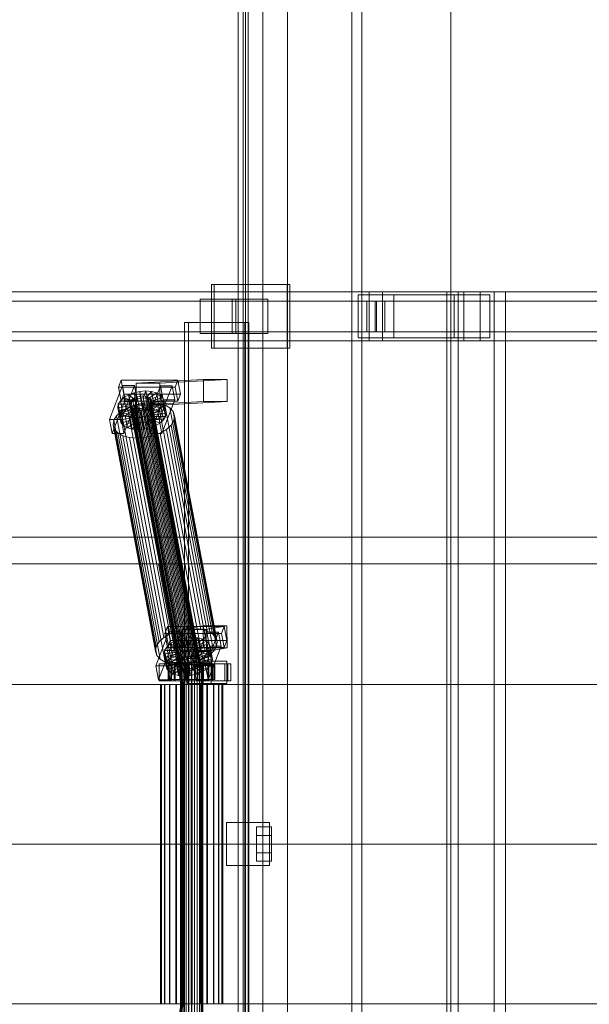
# Model space of a CAD drawing. Header units: millimetres. Extents: x -1970 to 61924, y -58230 to 6847.
# Tile 376 of 656: x 4621 to 5085, y -18130 to -17328. Entities that reach past the tile are written whole.
import ezdxf

# ---------------------------------------------------------------- set-up
doc = ezdxf.new("R2010")
doc.units = ezdxf.units.MM
doc.layers.add('superior_C01', color=7, linetype='Continuous', lineweight=0)
doc.layers.add('superior_tolva', color=7, linetype='Continuous', lineweight=0)

msp = doc.modelspace()

# ---------------------------------------------------------------- linework, layer by layer
at = {"layer": 'superior_C01'}
for p, q in [((4839.086, -17544), (4777.457, -17544)), ((4777.457, -17544), (4777.457, -17596)), ((4779.613, -17544), (4777.457, -17544)), ((4779.613, -17596), (4779.613, -17544)), ((4779.613, -17544), (4841.243, -17544)), ((4839.086, -17596), (4839.086, -17544)), ((4839.086, -17544), (4841.243, -17544)), ((4841.243, -17544), (4841.243, -17596)), ((4905.916, -17550), (3750.355, -17550)), ((3761.139, -17550), (4916.701, -17550)), ((4982.757, -17550), (3827.195, -17550)), ((3840.676, -17550), (4996.238, -17550)), ((4905.916, -17550), (4905.916, -17590)), ((4916.701, -17550), (4905.916, -17550)), ((6061.478, -17550), (4905.916, -17550)), ((4916.701, -17590), (4916.701, -17550)), ((4916.701, -17550), (6072.263, -17550)), ((5007.408, -17550), (4968.89, -17550)), ((4968.89, -17550), (4968.89, -18450)), ((4978.326, -17550), (4968.89, -17550)), ((4978.326, -18450), (4978.326, -17550)), ((4978.326, -17550), (5016.845, -17550)), ((4982.757, -17550), (4982.757, -17590)), ((4996.238, -17550), (4982.757, -17550)), ((6138.318, -17550), (4982.757, -17550)), ((4996.238, -17590), (4996.238, -17550)), ((4996.238, -17550), (6151.799, -17550)), ((5007.408, -18450), (5007.408, -17550)), ((5007.408, -17550), (5016.845, -17550)), ((5016.845, -17550), (5016.845, -18450)), ((4903.985, -17557.5), (3826.611, -17557.5)), ((3841.26, -17557.5), (4918.633, -17557.5)), ((4797.225, -17556), (4768.336, -17556)), ((4768.336, -17556), (4768.336, -17584)), ((4794.366, -17556), (4768.336, -17556)), ((4794.366, -17584), (4794.366, -17556)), ((4794.366, -17556), (4823.255, -17556)), ((4797.225, -17584), (4797.225, -17556)), ((4797.225, -17556), (4823.255, -17556)), ((4823.255, -17556), (4823.255, -17584)), ((4925.753, -17552.5), (4896.864, -17552.5)), ((4896.864, -17552.5), (4896.864, -17587.5)), ((4975.053, -17552.5), (4896.864, -17552.5)), ((4903.985, -17557.5), (4903.985, -17582.5)), ((4918.633, -17557.5), (4903.985, -17557.5)), ((4910.771, -17557.5), (4911.847, -17557.5)), ((4910.771, -17582.5), (4910.771, -17557.5)), ((6144.521, -17557.5), (4910.771, -17557.5)), ((4911.847, -17557.5), (4911.847, -17582.5)), ((4911.847, -17557.5), (6145.597, -17557.5)), ((4918.633, -17582.5), (4918.633, -17557.5)), ((4925.753, -17587.5), (4925.753, -17552.5)), ((4925.753, -17552.5), (5003.942, -17552.5)), ((4975.053, -17587.5), (4975.053, -17552.5)), ((4975.053, -17552.5), (5003.942, -17552.5)), ((5003.942, -17552.5), (5003.942, -17587.5)), ((4804.544, -17575), (4755.625, -17575)), ((4755.625, -17575), (4755.625, -18425)), ((4758.86, -17575), (4755.625, -17575)), ((4758.86, -18425), (4758.86, -17575)), ((4758.86, -17575), (4807.779, -17575)), ((4804.544, -18425), (4804.544, -17575)), ((4804.544, -17575), (4807.779, -17575)), ((4807.779, -17575), (4807.779, -18425)), ((3826.611, -17582.5), (4903.985, -17582.5)), ((3841.26, -17582.5), (4918.633, -17582.5)), ((4768.336, -17584), (4797.225, -17584)), ((4768.336, -17584), (4794.366, -17584)), ((4823.255, -17584), (4794.366, -17584)), ((4823.255, -17584), (4797.225, -17584)), ((4903.985, -17582.5), (4918.633, -17582.5)), ((4911.847, -17582.5), (4910.771, -17582.5)), ((4910.771, -17582.5), (6144.521, -17582.5)), ((4911.847, -17582.5), (6145.597, -17582.5)), ((3750.355, -17590), (4905.916, -17590)), ((3761.139, -17590), (4916.701, -17590)), ((3827.195, -17590), (4982.757, -17590)), ((3840.676, -17590), (4996.238, -17590)), ((4896.864, -17587.5), (4925.753, -17587.5)), ((4975.053, -17587.5), (4896.864, -17587.5)), ((4905.916, -17590), (4916.701, -17590)), ((4905.916, -17590), (6061.478, -17590)), ((4916.701, -17590), (6072.263, -17590)), ((5003.942, -17587.5), (4925.753, -17587.5)), ((5003.942, -17587.5), (4975.053, -17587.5)), ((4982.757, -17590), (4996.238, -17590)), ((4982.757, -17590), (6138.318, -17590)), ((4996.238, -17590), (6151.799, -17590)), ((4777.457, -17596), (4839.086, -17596)), ((4777.457, -17596), (4779.613, -17596)), ((4841.243, -17596), (4779.613, -17596)), ((4841.243, -17596), (4839.086, -17596)), ((4703.975, -17621.857), (4701.76, -17627.592)), ((4706.127, -17633.325), (4703.975, -17621.857)), ((4703.975, -17621.857), (4750.197, -17621.914)), ((4770.914, -17621.488), (4716.283, -17624.356)), ((4735.542, -17624.356), (4716.283, -17624.356)), ((4716.283, -17624.356), (4716.352, -17642.354)), ((4735.542, -17624.356), (4790.174, -17621.488)), ((4735.611, -17642.354), (4735.542, -17624.356)), ((4747.982, -17627.65), (4750.197, -17621.914)), ((4750.197, -17621.914), (4752.349, -17633.382)), ((4770.983, -17639.486), (4770.914, -17621.488)), ((4770.914, -17621.488), (4790.174, -17621.488)), ((4790.174, -17621.488), (4790.242, -17639.486)), ((4705.092, -17626.449), (4694.459, -17653.98)), ((4747.982, -17627.65), (4701.76, -17627.592)), ((4701.76, -17627.592), (4703.912, -17639.061)), ((4704.089, -17653.992), (4714.721, -17626.461)), ((4707.244, -17637.917), (4705.092, -17626.449)), ((4705.092, -17626.449), (4714.721, -17626.461)), ((4709.968, -17633.91), (4714.427, -17632.183)), ((4714.427, -17632.183), (4719.26, -17631.1)), ((4714.427, -17632.183), (4717.323, -17637.157)), ((4716.271, -17642.013), (4714.427, -17632.183)), ((4714.721, -17626.461), (4716.873, -17637.929)), ((4719.26, -17631.1), (4724.139, -17630.735)), ((4719.26, -17631.1), (4719.613, -17636.643)), ((4721.104, -17640.93), (4719.26, -17631.1)), ((4724.139, -17630.735), (4721.924, -17636.47)), ((4728.731, -17631.112), (4724.099, -17636.649)), ((4725.983, -17640.564), (4724.139, -17630.735)), ((4724.139, -17630.735), (4728.731, -17631.112)), ((4735.907, -17626.487), (4725.274, -17654.019)), ((4732.723, -17632.206), (4725.99, -17637.167)), ((4730.575, -17640.942), (4728.731, -17631.112)), ((4728.731, -17631.112), (4732.723, -17632.206)), ((4734.567, -17642.036), (4732.723, -17632.206)), ((4732.723, -17632.206), (4735.843, -17633.943)), ((4734.904, -17654.031), (4745.536, -17626.499)), ((4738.059, -17637.955), (4735.907, -17626.487)), ((4735.907, -17626.487), (4745.536, -17626.499)), ((4745.536, -17626.499), (4747.688, -17637.967)), ((4750.134, -17639.118), (4747.982, -17627.65)), ((4696.611, -17665.449), (4707.244, -17637.917)), ((4701.634, -17641.61), (4703.346, -17638.79)), ((4703.346, -17638.79), (4706.189, -17636.164)), ((4703.346, -17638.79), (4712.074, -17640.286)), ((4705.191, -17648.62), (4703.346, -17638.79)), ((4703.912, -17639.061), (4706.127, -17633.325)), ((4703.912, -17639.061), (4750.134, -17639.118)), ((4752.349, -17633.382), (4706.127, -17633.325)), ((4706.189, -17636.164), (4709.968, -17633.91)), ((4706.189, -17636.164), (4713.421, -17639.042)), ((4708.034, -17645.994), (4706.189, -17636.164)), ((4716.873, -17637.929), (4706.241, -17665.461)), ((4716.873, -17637.929), (4707.244, -17637.917)), ((4709.968, -17633.91), (4715.211, -17637.975)), ((4711.813, -17643.74), (4709.968, -17633.91)), ((4710.735, -17641.32), (4710.956, -17639.983)), ((4710.956, -17639.983), (4711.767, -17638.648)), ((4751.072, -17853.782), (4710.956, -17639.983)), ((4712.074, -17640.286), (4711.263, -17641.622)), ((4711.767, -17638.648), (4713.114, -17637.404)), ((4751.883, -17852.446), (4711.767, -17638.648)), ((4713.421, -17639.042), (4712.074, -17640.286)), ((4712.074, -17640.286), (4713.919, -17650.116)), ((4713.114, -17637.404), (4714.904, -17636.336)), ((4753.23, -17851.202), (4713.114, -17637.404)), ((4715.211, -17637.975), (4713.421, -17639.042)), ((4713.421, -17639.042), (4715.266, -17648.872)), ((4714.904, -17636.336), (4717.016, -17635.518)), ((4755.02, -17850.135), (4714.904, -17636.336)), ((4717.323, -17637.157), (4715.211, -17637.975)), ((4715.211, -17637.975), (4717.056, -17647.804)), ((4770.983, -17639.486), (4716.352, -17642.354)), ((4717.016, -17635.518), (4719.305, -17635.005)), ((4757.132, -17849.317), (4717.016, -17635.518)), ((4719.613, -17636.643), (4717.323, -17637.157)), ((4717.323, -17637.157), (4719.168, -17646.986)), ((4719.305, -17635.005), (4721.616, -17634.832)), ((4759.421, -17848.804), (4719.305, -17635.005)), ((4721.924, -17636.47), (4719.613, -17636.643)), ((4719.613, -17636.643), (4721.457, -17646.473)), ((4721.493, -17640.659), (4728.016, -17640.17)), ((4721.616, -17634.832), (4723.791, -17635.011)), ((4761.733, -17848.631), (4721.616, -17634.832)), ((4721.924, -17636.47), (4723.768, -17646.3)), ((4724.099, -17636.649), (4721.924, -17636.47)), ((4723.791, -17635.011), (4725.682, -17635.529)), ((4763.908, -17848.809), (4723.791, -17635.011)), ((4724.099, -17636.649), (4725.943, -17646.479)), ((4725.99, -17637.167), (4724.099, -17636.649)), ((4725.682, -17635.529), (4727.161, -17636.352)), ((4765.799, -17849.328), (4725.682, -17635.529)), ((4725.99, -17637.167), (4727.834, -17646.997)), ((4727.468, -17637.99), (4725.99, -17637.167)), ((4727.161, -17636.352), (4728.125, -17637.422)), ((4767.277, -17850.15), (4727.161, -17636.352)), ((4727.426, -17665.487), (4738.059, -17637.955)), ((4735.843, -17633.943), (4727.468, -17637.99)), ((4727.468, -17637.99), (4729.312, -17647.82)), ((4728.432, -17639.061), (4727.468, -17637.99)), ((4728.289, -17640.005), (4727.478, -17641.341)), ((4728.016, -17640.17), (4734.154, -17640.674)), ((4762.599, -17824.479), (4728.016, -17640.17)), ((4728.125, -17637.422), (4728.51, -17638.668)), ((4768.241, -17851.221), (4728.125, -17637.422)), ((4728.51, -17638.668), (4728.289, -17640.005)), ((4728.289, -17640.005), (4768.406, -17853.804)), ((4737.879, -17636.203), (4728.432, -17639.061)), ((4728.432, -17639.061), (4730.277, -17648.891)), ((4728.817, -17640.307), (4728.432, -17639.061)), ((4768.626, -17852.467), (4728.51, -17638.668)), ((4728.597, -17641.643), (4728.817, -17640.307)), ((4738.692, -17638.834), (4728.817, -17640.307)), ((4728.817, -17640.307), (4730.662, -17650.137)), ((4790.242, -17639.486), (4735.611, -17642.354)), ((4737.688, -17643.772), (4735.843, -17633.943)), ((4735.843, -17633.943), (4737.879, -17636.203)), ((4747.688, -17637.967), (4737.055, -17665.499)), ((4739.724, -17646.033), (4737.879, -17636.203)), ((4737.879, -17636.203), (4738.692, -17638.834)), ((4747.688, -17637.967), (4738.059, -17637.955)), ((4738.692, -17638.834), (4738.226, -17641.655)), ((4740.537, -17648.664), (4738.692, -17638.834)), ((4752.349, -17633.382), (4750.134, -17639.118)), ((4790.242, -17639.486), (4770.983, -17639.486)), ((4700.219, -17650.939), (4704.02, -17647.428)), ((4701.168, -17644.431), (4701.634, -17641.61)), ((4701.168, -17644.431), (4711.043, -17642.958)), ((4701.98, -17647.062), (4701.168, -17644.431)), ((4703.012, -17654.261), (4701.168, -17644.431)), ((4701.634, -17641.61), (4711.263, -17641.622)), ((4703.478, -17651.44), (4701.634, -17641.61)), ((4701.98, -17647.062), (4711.427, -17644.204)), ((4704.016, -17649.322), (4701.98, -17647.062)), ((4703.825, -17656.892), (4701.98, -17647.062)), ((4704.016, -17649.322), (4712.392, -17645.275)), ((4704.02, -17647.428), (4709.072, -17644.416)), ((4738.603, -17831.737), (4704.02, -17647.428)), ((4708.034, -17645.994), (4705.191, -17648.62)), ((4707.137, -17651.059), (4713.87, -17646.098)), ((4711.813, -17643.74), (4708.034, -17645.994)), ((4715.266, -17648.872), (4708.034, -17645.994)), ((4709.072, -17644.416), (4715.032, -17642.107)), ((4743.655, -17828.725), (4709.072, -17644.416)), ((4711.12, -17642.566), (4710.735, -17641.32)), ((4750.851, -17855.119), (4710.735, -17641.32)), ((4711.263, -17641.622), (4711.043, -17642.958)), ((4711.043, -17642.958), (4711.427, -17644.204)), ((4711.043, -17642.958), (4712.887, -17652.788)), ((4712.084, -17643.637), (4711.12, -17642.566)), ((4751.236, -17856.365), (4711.12, -17642.566)), ((4711.129, -17652.153), (4715.761, -17646.616)), ((4711.263, -17641.622), (4713.108, -17651.452)), ((4711.427, -17644.204), (4712.392, -17645.275)), ((4711.427, -17644.204), (4713.272, -17654.034)), ((4716.271, -17642.013), (4711.813, -17643.74)), ((4717.056, -17647.804), (4711.813, -17643.74)), ((4713.563, -17644.459), (4712.084, -17643.637)), ((4752.201, -17857.435), (4712.084, -17643.637)), ((4712.392, -17645.275), (4713.87, -17646.098)), ((4712.392, -17645.275), (4714.236, -17655.105)), ((4715.454, -17644.978), (4713.563, -17644.459)), ((4753.679, -17858.258), (4713.563, -17644.459)), ((4713.87, -17646.098), (4715.761, -17646.616)), ((4713.87, -17646.098), (4715.714, -17655.927)), ((4715.032, -17642.107), (4721.493, -17640.659)), ((4749.615, -17826.416), (4715.032, -17642.107)), ((4715.266, -17648.872), (4717.056, -17647.804)), ((4717.629, -17645.156), (4715.454, -17644.978)), ((4755.57, -17858.776), (4715.454, -17644.978)), ((4715.721, -17652.53), (4717.936, -17646.795)), ((4715.761, -17646.616), (4717.936, -17646.795)), ((4715.761, -17646.616), (4717.606, -17656.446)), ((4721.104, -17640.93), (4716.271, -17642.013)), ((4719.168, -17646.986), (4716.271, -17642.013)), ((4716.352, -17642.354), (4735.611, -17642.354)), ((4717.056, -17647.804), (4719.168, -17646.986)), ((4719.94, -17644.983), (4717.629, -17645.156)), ((4757.745, -17858.955), (4717.629, -17645.156)), ((4717.936, -17646.795), (4720.247, -17646.622)), ((4717.936, -17646.795), (4719.781, -17656.624)), ((4719.168, -17646.986), (4721.457, -17646.473)), ((4722.229, -17644.47), (4719.94, -17644.983)), ((4760.056, -17858.782), (4719.94, -17644.983)), ((4720.247, -17646.622), (4722.537, -17646.108)), ((4720.6, -17652.165), (4720.247, -17646.622)), ((4720.247, -17646.622), (4722.092, -17656.451)), ((4725.983, -17640.564), (4721.104, -17640.93)), ((4721.457, -17646.473), (4721.104, -17640.93)), ((4721.457, -17646.473), (4723.768, -17646.3)), ((4756.076, -17824.968), (4721.493, -17640.659)), ((4724.341, -17643.652), (4722.229, -17644.47)), ((4762.346, -17858.269), (4722.229, -17644.47)), ((4722.537, -17646.108), (4724.648, -17645.29)), ((4725.433, -17651.082), (4722.537, -17646.108)), ((4722.537, -17646.108), (4724.381, -17655.938)), ((4723.768, -17646.3), (4725.983, -17640.564)), ((4723.768, -17646.3), (4725.943, -17646.479)), ((4726.131, -17642.585), (4724.341, -17643.652)), ((4764.457, -17857.451), (4724.341, -17643.652)), ((4724.648, -17645.29), (4726.439, -17644.223)), ((4729.891, -17649.355), (4724.648, -17645.29)), ((4724.648, -17645.29), (4726.493, -17655.12)), ((4725.943, -17646.479), (4730.575, -17640.942)), ((4725.943, -17646.479), (4727.834, -17646.997)), ((4730.575, -17640.942), (4725.983, -17640.564)), ((4727.478, -17641.341), (4726.131, -17642.585)), ((4766.248, -17856.383), (4726.131, -17642.585)), ((4726.439, -17644.223), (4727.785, -17642.979)), ((4733.671, -17647.101), (4726.439, -17644.223)), ((4726.439, -17644.223), (4728.283, -17654.053)), ((4767.594, -17855.139), (4727.478, -17641.341)), ((4727.785, -17642.979), (4728.597, -17641.643)), ((4736.514, -17644.475), (4727.785, -17642.979)), ((4727.785, -17642.979), (4729.63, -17652.809)), ((4727.834, -17646.997), (4734.567, -17642.036)), ((4727.834, -17646.997), (4729.312, -17647.82)), ((4728.597, -17641.643), (4738.226, -17641.655)), ((4730.441, -17651.473), (4728.597, -17641.643)), ((4729.312, -17647.82), (4737.688, -17643.772)), ((4729.312, -17647.82), (4730.277, -17648.891)), ((4733.671, -17647.101), (4729.891, -17649.355)), ((4730.277, -17648.891), (4739.724, -17646.033)), ((4734.567, -17642.036), (4730.575, -17640.942)), ((4736.514, -17644.475), (4733.671, -17647.101)), ((4735.515, -17656.931), (4733.671, -17647.101)), ((4734.154, -17640.674), (4739.492, -17642.137)), ((4768.738, -17824.984), (4734.154, -17640.674)), ((4737.688, -17643.772), (4734.567, -17642.036)), ((4738.226, -17641.655), (4736.514, -17644.475)), ((4738.358, -17654.305), (4736.514, -17644.475)), ((4739.724, -17646.033), (4737.688, -17643.772)), ((4738.226, -17641.655), (4740.071, -17651.485)), ((4739.492, -17642.137), (4743.663, -17644.459)), ((4774.075, -17826.446), (4739.492, -17642.137)), ((4740.537, -17648.664), (4739.724, -17646.033)), ((4743.663, -17644.459), (4746.385, -17647.481)), ((4778.246, -17828.768), (4743.663, -17644.459)), ((4746.385, -17647.481), (4747.471, -17650.998)), ((4780.968, -17831.79), (4746.385, -17647.481)), ((4704.089, -17653.992), (4694.459, -17653.98)), ((4694.459, -17653.98), (4696.611, -17665.449)), ((4697.307, -17658.48), (4697.93, -17654.709)), ((4697.93, -17654.709), (4700.219, -17650.939)), ((4732.513, -17839.018), (4697.93, -17654.709)), ((4734.803, -17835.248), (4700.219, -17650.939)), ((4703.478, -17651.44), (4703.012, -17654.261)), ((4712.887, -17652.788), (4703.012, -17654.261)), ((4703.012, -17654.261), (4703.825, -17656.892)), ((4705.191, -17648.62), (4703.478, -17651.44)), ((4713.108, -17651.452), (4703.478, -17651.44)), ((4713.272, -17654.034), (4703.825, -17656.892)), ((4707.137, -17651.059), (4704.016, -17649.322)), ((4705.861, -17659.152), (4704.016, -17649.322)), ((4706.241, -17665.461), (4704.089, -17653.992)), ((4713.919, -17650.116), (4705.191, -17648.62)), ((4714.236, -17655.105), (4705.861, -17659.152)), ((4711.129, -17652.153), (4707.137, -17651.059)), ((4708.981, -17660.889), (4707.137, -17651.059)), ((4715.714, -17655.927), (4708.981, -17660.889)), ((4715.721, -17652.53), (4711.129, -17652.153)), ((4712.973, -17661.983), (4711.129, -17652.153)), ((4712.887, -17652.788), (4713.108, -17651.452)), ((4713.272, -17654.034), (4712.887, -17652.788)), ((4717.606, -17656.446), (4712.973, -17661.983)), ((4713.108, -17651.452), (4713.919, -17650.116)), ((4714.236, -17655.105), (4713.272, -17654.034)), ((4713.919, -17650.116), (4715.266, -17648.872)), ((4715.714, -17655.927), (4714.236, -17655.105)), ((4717.606, -17656.446), (4715.714, -17655.927)), ((4720.6, -17652.165), (4715.721, -17652.53)), ((4717.566, -17662.36), (4715.721, -17652.53)), ((4719.781, -17656.624), (4717.606, -17656.446)), ((4722.092, -17656.451), (4719.781, -17656.624)), ((4725.433, -17651.082), (4720.6, -17652.165)), ((4722.444, -17661.995), (4720.6, -17652.165)), ((4724.381, -17655.938), (4722.092, -17656.451)), ((4722.092, -17656.451), (4722.444, -17661.995)), ((4726.493, -17655.12), (4724.381, -17655.938)), ((4724.381, -17655.938), (4727.278, -17660.912)), ((4734.904, -17654.031), (4725.274, -17654.019)), ((4725.274, -17654.019), (4727.426, -17665.487)), ((4729.891, -17649.355), (4725.433, -17651.082)), ((4727.278, -17660.912), (4725.433, -17651.082)), ((4728.283, -17654.053), (4726.493, -17655.12)), ((4726.493, -17655.12), (4731.736, -17659.184)), ((4729.63, -17652.809), (4728.283, -17654.053)), ((4728.283, -17654.053), (4735.515, -17656.931)), ((4730.441, -17651.473), (4729.63, -17652.809)), ((4729.63, -17652.809), (4738.358, -17654.305)), ((4731.736, -17659.184), (4729.891, -17649.355)), ((4730.277, -17648.891), (4730.662, -17650.137)), ((4730.662, -17650.137), (4730.441, -17651.473)), ((4740.071, -17651.485), (4730.441, -17651.473)), ((4730.662, -17650.137), (4740.537, -17648.664)), ((4737.055, -17665.499), (4734.904, -17654.031)), ((4735.515, -17656.931), (4738.358, -17654.305)), ((4738.358, -17654.305), (4740.071, -17651.485)), ((4740.071, -17651.485), (4740.537, -17648.664)), ((4746.849, -17654.769), (4744.559, -17658.539)), ((4747.471, -17650.998), (4746.849, -17654.769)), ((4746.849, -17654.769), (4781.432, -17839.078)), ((4782.054, -17835.307), (4747.471, -17650.998)), ((4698.393, -17661.997), (4697.307, -17658.48)), ((4731.89, -17842.789), (4697.307, -17658.48)), ((4701.115, -17665.019), (4698.393, -17661.997)), ((4732.977, -17846.306), (4698.393, -17661.997)), ((4703.825, -17656.892), (4705.861, -17659.152)), ((4705.861, -17659.152), (4708.981, -17660.889)), ((4708.981, -17660.889), (4712.973, -17661.983)), ((4712.973, -17661.983), (4717.566, -17662.36)), ((4719.781, -17656.624), (4717.566, -17662.36)), ((4717.566, -17662.36), (4722.444, -17661.995)), ((4722.444, -17661.995), (4727.278, -17660.912)), ((4727.278, -17660.912), (4731.736, -17659.184)), ((4731.736, -17659.184), (4735.515, -17656.931)), ((4740.758, -17662.05), (4735.706, -17665.062)), ((4744.559, -17658.539), (4740.758, -17662.05)), ((4775.341, -17846.359), (4740.758, -17662.05)), ((4779.142, -17842.848), (4744.559, -17658.539)), ((4696.611, -17665.449), (4706.241, -17665.461)), ((4705.287, -17667.341), (4701.115, -17665.019)), ((4735.698, -17849.328), (4701.115, -17665.019)), ((4710.624, -17668.803), (4705.287, -17667.341)), ((4739.87, -17851.65), (4705.287, -17667.341)), ((4716.763, -17669.308), (4710.624, -17668.803)), ((4745.207, -17853.113), (4710.624, -17668.803)), ((4723.285, -17668.819), (4716.763, -17669.308)), ((4751.346, -17853.617), (4716.763, -17669.308)), ((4729.746, -17667.371), (4723.285, -17668.819)), ((4757.868, -17853.128), (4723.285, -17668.819)), ((4727.426, -17665.487), (4737.055, -17665.499)), ((4735.706, -17665.062), (4729.746, -17667.371)), ((4764.329, -17851.68), (4729.746, -17667.371)), ((4770.289, -17849.371), (4735.706, -17665.062)), ((1103.221, -17750), (10242.208, -17750)), ((10243.564, -17750), (1104.577, -17750)), ((3790.259, -17771.702), (4734.419, -17771.702)), ((4736.026, -17771.702), (3791.867, -17771.702)), ((4734.419, -17771.702), (4752.863, -17870)), ((4734.419, -17771.702), (4736.026, -17771.702)), ((4734.419, -17771.702), (5678.578, -17771.702)), ((4754.471, -17870), (4736.026, -17771.702)), ((5680.186, -17771.702), (4736.026, -17771.702)), ((4741.632, -17822.549), (4739.417, -17828.285)), ((4743.784, -17834.017), (4741.632, -17822.549)), ((4741.632, -17822.549), (4787.855, -17822.606)), ((4756.076, -17824.968), (4749.615, -17826.416)), ((4770.606, -17822.189), (4753.863, -17825.057)), ((4773.122, -17825.057), (4753.863, -17825.057)), ((4753.863, -17825.057), (4754.087, -17843.038)), ((4762.599, -17824.479), (4756.076, -17824.968)), ((4768.738, -17824.984), (4762.599, -17824.479)), ((4774.075, -17826.446), (4768.738, -17824.984)), ((4770.83, -17840.17), (4770.606, -17822.189)), ((4770.606, -17822.189), (4789.865, -17822.189)), ((4773.122, -17825.057), (4789.865, -17822.189)), ((4773.346, -17843.038), (4773.122, -17825.057)), ((4785.639, -17828.342), (4787.855, -17822.606)), ((4787.855, -17822.606), (4790.006, -17834.074)), ((4789.865, -17822.189), (4790.089, -17840.17)), ((4742.749, -17827.141), (4732.116, -17854.673)), ((4738.603, -17831.737), (4734.803, -17835.248)), ((4743.655, -17828.725), (4738.603, -17831.737)), ((4785.639, -17828.342), (4739.417, -17828.285)), ((4739.417, -17828.285), (4741.569, -17839.753)), ((4741.746, -17854.685), (4752.379, -17827.153)), ((4744.901, -17838.609), (4742.749, -17827.141)), ((4742.749, -17827.141), (4752.379, -17827.153)), ((4749.615, -17826.416), (4743.655, -17828.725)), ((4747.626, -17834.603), (4752.084, -17832.875)), ((4752.084, -17832.875), (4756.917, -17831.792)), ((4752.084, -17832.875), (4754.98, -17837.849)), ((4753.928, -17842.705), (4752.084, -17832.875)), ((4752.379, -17827.153), (4754.53, -17838.621)), ((4756.917, -17831.792), (4761.796, -17831.427)), ((4756.917, -17831.792), (4757.27, -17837.336)), ((4758.761, -17841.622), (4756.917, -17831.792)), ((4761.796, -17831.427), (4759.581, -17837.163)), ((4766.388, -17831.804), (4761.756, -17837.341)), ((4763.64, -17841.257), (4761.796, -17831.427)), ((4761.796, -17831.427), (4766.388, -17831.804)), ((4773.564, -17827.179), (4762.931, -17854.711)), ((4770.38, -17832.898), (4763.647, -17837.86)), ((4768.232, -17841.634), (4766.388, -17831.804)), ((4766.388, -17831.804), (4770.38, -17832.898)), ((4772.225, -17842.728), (4770.38, -17832.898)), ((4770.38, -17832.898), (4773.501, -17834.635)), ((4772.561, -17854.723), (4783.194, -17827.191)), ((4775.716, -17838.647), (4773.564, -17827.179)), ((4773.564, -17827.179), (4783.194, -17827.191)), ((4778.246, -17828.768), (4774.075, -17826.446)), ((4780.968, -17831.79), (4778.246, -17828.768)), ((4782.054, -17835.307), (4780.968, -17831.79)), ((4783.194, -17827.191), (4785.345, -17838.659)), ((4787.791, -17839.81), (4785.639, -17828.342)), ((4732.513, -17839.018), (4731.89, -17842.789)), ((4734.803, -17835.248), (4732.513, -17839.018)), ((4734.268, -17866.141), (4744.901, -17838.609)), ((4739.291, -17842.302), (4741.003, -17839.482)), ((4741.003, -17839.482), (4743.846, -17836.856)), ((4741.003, -17839.482), (4749.732, -17840.978)), ((4742.848, -17849.312), (4741.003, -17839.482)), ((4741.569, -17839.753), (4743.784, -17834.017)), ((4741.569, -17839.753), (4787.791, -17839.81)), ((4790.006, -17834.074), (4743.784, -17834.017)), ((4743.846, -17836.856), (4747.626, -17834.603)), ((4743.846, -17836.856), (4751.078, -17839.734)), ((4745.691, -17846.686), (4743.846, -17836.856)), ((4754.53, -17838.621), (4743.898, -17866.153)), ((4754.53, -17838.621), (4744.901, -17838.609)), ((4747.626, -17834.603), (4752.868, -17838.667)), ((4749.47, -17844.433), (4747.626, -17834.603)), ((4749.732, -17840.978), (4748.92, -17842.314)), ((4751.078, -17839.734), (4749.732, -17840.978)), ((4749.732, -17840.978), (4751.576, -17850.808)), ((4752.868, -17838.667), (4751.078, -17839.734)), ((4751.078, -17839.734), (4752.923, -17849.564)), ((4754.98, -17837.849), (4752.868, -17838.667)), ((4752.868, -17838.667), (4754.713, -17848.497)), ((4770.83, -17840.17), (4754.087, -17843.038)), ((4757.27, -17837.336), (4754.98, -17837.849)), ((4754.98, -17837.849), (4756.825, -17847.679)), ((4759.581, -17837.163), (4757.27, -17837.336)), ((4757.27, -17837.336), (4759.114, -17847.165)), ((4759.581, -17837.163), (4761.425, -17846.992)), ((4761.756, -17837.341), (4759.581, -17837.163)), ((4761.756, -17837.341), (4763.6, -17847.171)), ((4763.647, -17837.86), (4761.756, -17837.341)), ((4763.647, -17837.86), (4765.491, -17847.689)), ((4765.125, -17838.682), (4763.647, -17837.86)), ((4765.083, -17866.179), (4775.716, -17838.647)), ((4773.501, -17834.635), (4765.125, -17838.682)), ((4765.125, -17838.682), (4766.969, -17848.512)), ((4766.089, -17839.753), (4765.125, -17838.682)), ((4775.537, -17836.895), (4766.089, -17839.753)), ((4766.089, -17839.753), (4767.934, -17849.583)), ((4766.474, -17840.999), (4766.089, -17839.753)), ((4766.254, -17842.335), (4766.474, -17840.999)), ((4776.349, -17839.526), (4766.474, -17840.999)), ((4766.474, -17840.999), (4768.319, -17850.829)), ((4790.089, -17840.17), (4770.83, -17840.17)), ((4790.089, -17840.17), (4773.346, -17843.038)), ((4775.345, -17844.465), (4773.501, -17834.635)), ((4773.501, -17834.635), (4775.537, -17836.895)), ((4785.345, -17838.659), (4774.713, -17866.191)), ((4777.381, -17846.725), (4775.537, -17836.895)), ((4775.537, -17836.895), (4776.349, -17839.526)), ((4785.345, -17838.659), (4775.716, -17838.647)), ((4776.349, -17839.526), (4775.883, -17842.347)), ((4778.194, -17849.356), (4776.349, -17839.526)), ((4779.142, -17842.848), (4781.432, -17839.078)), ((4781.432, -17839.078), (4782.054, -17835.307)), ((4790.006, -17834.074), (4787.791, -17839.81)), ((4731.89, -17842.789), (4732.977, -17846.306)), ((4732.977, -17846.306), (4735.698, -17849.328)), ((4738.825, -17845.123), (4739.291, -17842.302)), ((4738.825, -17845.123), (4748.7, -17843.65)), ((4739.637, -17847.754), (4738.825, -17845.123)), ((4740.669, -17854.953), (4738.825, -17845.123)), ((4739.291, -17842.302), (4748.92, -17842.314)), ((4741.135, -17852.132), (4739.291, -17842.302)), ((4739.637, -17847.754), (4749.085, -17844.897)), ((4741.673, -17850.015), (4739.637, -17847.754)), ((4741.482, -17857.584), (4739.637, -17847.754)), ((4741.673, -17850.015), (4750.049, -17845.967)), ((4745.691, -17846.686), (4742.848, -17849.312)), ((4744.794, -17851.751), (4751.527, -17846.79)), ((4749.47, -17844.433), (4745.691, -17846.686)), ((4752.923, -17849.564), (4745.691, -17846.686)), ((4748.92, -17842.314), (4748.7, -17843.65)), ((4748.7, -17843.65), (4749.085, -17844.897)), ((4748.7, -17843.65), (4750.544, -17853.48)), ((4748.786, -17852.845), (4753.418, -17847.308)), ((4748.92, -17842.314), (4750.765, -17852.144)), ((4749.085, -17844.897), (4750.049, -17845.967)), ((4749.085, -17844.897), (4750.929, -17854.726)), ((4753.928, -17842.705), (4749.47, -17844.433)), ((4754.713, -17848.497), (4749.47, -17844.433)), ((4750.049, -17845.967), (4751.527, -17846.79)), ((4750.049, -17845.967), (4751.893, -17855.797)), ((4751.527, -17846.79), (4753.418, -17847.308)), ((4751.527, -17846.79), (4753.372, -17856.62)), ((4752.923, -17849.564), (4754.713, -17848.497)), ((4753.378, -17853.223), (4755.593, -17847.487)), ((4753.418, -17847.308), (4755.593, -17847.487)), ((4753.418, -17847.308), (4755.263, -17857.138)), ((4758.761, -17841.622), (4753.928, -17842.705)), ((4756.825, -17847.679), (4753.928, -17842.705)), ((4754.087, -17843.038), (4773.346, -17843.038)), ((4754.713, -17848.497), (4756.825, -17847.679)), ((4755.593, -17847.487), (4757.904, -17847.314)), ((4755.593, -17847.487), (4757.438, -17857.317)), ((4756.825, -17847.679), (4759.114, -17847.165)), ((4759.421, -17848.804), (4757.132, -17849.317)), ((4757.904, -17847.314), (4760.194, -17846.801)), ((4758.257, -17852.857), (4757.904, -17847.314)), ((4757.904, -17847.314), (4759.749, -17857.144)), ((4763.64, -17841.257), (4758.761, -17841.622)), ((4759.114, -17847.165), (4758.761, -17841.622)), ((4759.114, -17847.165), (4761.425, -17846.992)), ((4761.733, -17848.631), (4759.421, -17848.804)), ((4760.194, -17846.801), (4762.306, -17845.983)), ((4763.09, -17851.774), (4760.194, -17846.801)), ((4760.194, -17846.801), (4762.038, -17856.631)), ((4761.425, -17846.992), (4763.64, -17841.257)), ((4761.425, -17846.992), (4763.6, -17847.171)), ((4763.908, -17848.809), (4761.733, -17848.631)), ((4762.306, -17845.983), (4764.096, -17844.915)), ((4767.548, -17850.047), (4762.306, -17845.983)), ((4762.306, -17845.983), (4764.15, -17855.812)), ((4763.6, -17847.171), (4768.232, -17841.634)), ((4763.6, -17847.171), (4765.491, -17847.689)), ((4768.232, -17841.634), (4763.64, -17841.257)), ((4765.799, -17849.328), (4763.908, -17848.809)), ((4764.096, -17844.915), (4765.442, -17843.671)), ((4771.328, -17847.793), (4764.096, -17844.915)), ((4764.096, -17844.915), (4765.94, -17854.745)), ((4765.442, -17843.671), (4766.254, -17842.335)), ((4774.171, -17845.167), (4765.442, -17843.671)), ((4765.442, -17843.671), (4767.287, -17853.501)), ((4765.491, -17847.689), (4772.225, -17842.728)), ((4765.491, -17847.689), (4766.969, -17848.512)), ((4766.254, -17842.335), (4775.883, -17842.347)), ((4768.098, -17852.165), (4766.254, -17842.335)), ((4766.969, -17848.512), (4775.345, -17844.465)), ((4766.969, -17848.512), (4767.934, -17849.583)), ((4771.328, -17847.793), (4767.548, -17850.047)), ((4767.934, -17849.583), (4777.381, -17846.725)), ((4772.225, -17842.728), (4768.232, -17841.634)), ((4770.289, -17849.371), (4775.341, -17846.359)), ((4774.171, -17845.167), (4771.328, -17847.793)), ((4773.172, -17857.623), (4771.328, -17847.793)), ((4775.345, -17844.465), (4772.225, -17842.728)), ((4775.883, -17842.347), (4774.171, -17845.167)), ((4776.015, -17854.997), (4774.171, -17845.167)), ((4775.341, -17846.359), (4779.142, -17842.848)), ((4777.381, -17846.725), (4775.345, -17844.465)), ((4775.883, -17842.347), (4777.728, -17852.177)), ((4778.194, -17849.356), (4777.381, -17846.725)), ((4741.746, -17854.685), (4732.116, -17854.673)), ((4732.116, -17854.673), (4734.268, -17866.141)), ((4744.525, -17853), (4734.895, -17853)), ((4734.895, -17853), (4734.895, -17867)), ((4747.837, -17853), (4734.895, -17853)), ((4735.698, -17849.328), (4739.87, -17851.65)), ((4739.87, -17851.65), (4745.207, -17853.113)), ((4741.135, -17852.132), (4740.669, -17854.953)), ((4750.544, -17853.48), (4740.669, -17854.953)), ((4740.669, -17854.953), (4741.482, -17857.584)), ((4742.848, -17849.312), (4741.135, -17852.132)), ((4750.765, -17852.144), (4741.135, -17852.132)), ((4750.929, -17854.726), (4741.482, -17857.584)), ((4744.794, -17851.751), (4741.673, -17850.015)), ((4743.518, -17859.844), (4741.673, -17850.015)), ((4743.898, -17866.153), (4741.746, -17854.685)), ((4742.912, -17854), (4742.32, -17854)), ((4742.32, -17854), (4752.32, -17854)), ((4742.32, -17866), (4742.32, -17854)), ((4742.32, -17854), (4743.023, -17854)), ((4751.576, -17850.808), (4742.848, -17849.312)), ((4744.759, -17854), (4742.912, -17854)), ((4742.912, -17854), (4752.6, -17854)), ((4742.912, -17866), (4742.912, -17854)), ((4743.023, -17854), (4752.652, -17854)), ((4743.023, -17866), (4743.023, -17854)), ((4743.023, -17854), (4744.972, -17854)), ((4751.893, -17855.797), (4743.518, -17859.844)), ((4790.631, -17853), (4744.409, -17853)), ((4744.409, -17853), (4744.409, -17867)), ((4747.105, -17853), (4744.409, -17853)), ((4744.525, -17867), (4744.525, -17853)), ((4744.525, -17853), (4757.467, -17853)), ((4747.734, -17854), (4744.759, -17854)), ((4744.759, -17854), (4753.475, -17854)), ((4744.759, -17866), (4744.759, -17854)), ((4748.786, -17852.845), (4744.794, -17851.751)), ((4746.638, -17861.581), (4744.794, -17851.751)), ((4744.972, -17854), (4753.576, -17854)), ((4744.972, -17866), (4744.972, -17854)), ((4744.972, -17854), (4748.035, -17854)), ((4745.207, -17853.113), (4751.346, -17853.617)), ((4753.372, -17856.62), (4746.638, -17861.581)), ((4747.105, -17867), (4747.105, -17853)), ((4747.105, -17853), (4793.328, -17853)), ((4751.635, -17854), (4747.734, -17854)), ((4747.734, -17854), (4754.884, -17854)), ((4747.734, -17866), (4747.734, -17854)), ((4747.837, -17867), (4747.837, -17853)), ((4747.837, -17853), (4757.467, -17853)), ((4748.035, -17854), (4755.027, -17854)), ((4748.035, -17866), (4748.035, -17854)), ((4748.035, -17854), (4752.004, -17854)), ((4753.378, -17853.223), (4748.786, -17852.845)), ((4750.631, -17862.675), (4748.786, -17852.845)), ((4750.544, -17853.48), (4750.765, -17852.144)), ((4750.929, -17854.726), (4750.544, -17853.48)), ((4755.263, -17857.138), (4750.631, -17862.675)), ((4750.765, -17852.144), (4751.576, -17850.808)), ((4751.072, -17853.782), (4750.851, -17855.119)), ((4750.851, -17855.119), (4751.236, -17856.365)), ((4751.893, -17855.797), (4750.929, -17854.726)), ((4751.883, -17852.446), (4751.072, -17853.782)), ((4751.236, -17856.365), (4752.201, -17857.435)), ((4751.346, -17853.617), (4757.868, -17853.128)), ((4751.576, -17850.808), (4752.923, -17849.564)), ((4756.196, -17854), (4751.635, -17854)), ((4751.635, -17854), (4756.732, -17854)), ((4751.635, -17866), (4751.635, -17854)), ((4753.23, -17851.202), (4751.883, -17852.446)), ((4753.372, -17856.62), (4751.893, -17855.797)), ((4752.004, -17854), (4756.906, -17854)), ((4752.004, -17866), (4752.004, -17854)), ((4752.004, -17854), (4756.607, -17854)), ((4752.6, -17852), (4752.32, -17852)), ((4752.32, -17852), (4752.652, -17852)), ((4752.32, -18148), (4752.32, -17852)), ((4752.32, -17854), (4752.6, -17854)), ((4752.32, -17854), (4752.32, -17866)), ((4752.652, -17854), (4752.32, -17854)), ((4753.475, -17852), (4752.6, -17852)), ((4752.6, -18148), (4752.6, -17852)), ((4752.6, -17854), (4753.475, -17854)), ((4752.6, -17854), (4752.6, -17866)), ((4752.652, -17852), (4753.576, -17852)), ((4752.652, -18148), (4752.652, -17852)), ((4752.652, -17854), (4752.652, -17866)), ((4753.576, -17854), (4752.652, -17854)), ((4755.02, -17850.135), (4753.23, -17851.202)), ((4755.263, -17857.138), (4753.372, -17856.62)), ((4758.257, -17852.857), (4753.378, -17853.223)), ((4755.223, -17863.052), (4753.378, -17853.223)), ((4754.884, -17852), (4753.475, -17852)), ((4753.475, -18148), (4753.475, -17852)), ((4753.475, -17854), (4754.884, -17854)), ((4753.475, -17854), (4753.475, -17866)), ((4753.576, -17852), (4755.027, -17852)), ((4753.576, -18148), (4753.576, -17852)), ((4753.576, -17854), (4753.576, -17866)), ((4755.027, -17854), (4753.576, -17854)), ((4756.732, -17852), (4754.884, -17852)), ((4754.884, -18148), (4754.884, -17852)), ((4754.884, -17854), (4756.732, -17854)), ((4754.884, -17854), (4754.884, -17866)), ((4757.132, -17849.317), (4755.02, -17850.135)), ((4755.027, -17852), (4756.906, -17852)), ((4755.027, -18148), (4755.027, -17852)), ((4755.027, -17854), (4755.027, -17866)), ((4756.906, -17854), (4755.027, -17854)), ((4757.438, -17857.317), (4755.263, -17857.138)), ((4761.106, -17854), (4756.196, -17854)), ((4756.196, -17854), (4758.892, -17854)), ((4756.196, -17866), (4756.196, -17854)), ((4756.607, -17854), (4759.087, -17854)), ((4756.607, -17866), (4756.607, -17854)), ((4756.607, -17854), (4761.532, -17854)), ((4758.892, -17852), (4756.732, -17852)), ((4756.732, -18148), (4756.732, -17852)), ((4756.732, -17854), (4758.892, -17854)), ((4756.732, -17854), (4756.732, -17866)), ((4756.906, -17852), (4759.087, -17852)), ((4756.906, -18148), (4756.906, -17852)), ((4756.906, -17854), (4756.906, -17866)), ((4759.087, -17854), (4756.906, -17854)), ((4759.749, -17857.144), (4757.438, -17857.317)), ((4757.467, -17853), (4757.467, -17867)), ((4757.868, -17853.128), (4764.329, -17851.68)), ((4777.15, -17851), (4757.89, -17851)), ((4757.89, -17851), (4757.89, -17869)), ((4770.724, -17851), (4757.89, -17851)), ((4763.09, -17851.774), (4758.257, -17852.857)), ((4760.102, -17862.687), (4758.257, -17852.857)), ((4761.218, -17852), (4758.892, -17852)), ((4758.892, -18148), (4758.892, -17852)), ((4758.892, -17854), (4761.218, -17854)), ((4758.892, -17854), (4758.892, -17866)), ((4759.087, -17852), (4761.42, -17852)), ((4759.087, -18148), (4759.087, -17852)), ((4759.087, -17854), (4759.087, -17866)), ((4761.42, -17854), (4759.087, -17854)), ((4762.038, -17856.631), (4759.749, -17857.144)), ((4759.749, -17857.144), (4760.102, -17862.687)), ((4766.031, -17854), (4761.106, -17854)), ((4761.106, -17854), (4761.218, -17854)), ((4761.106, -17866), (4761.106, -17854)), ((4763.551, -17852), (4761.218, -17852)), ((4761.218, -18148), (4761.218, -17852)), ((4761.218, -17854), (4763.551, -17854)), ((4761.218, -17854), (4761.218, -17866)), ((4761.42, -17852), (4763.745, -17852)), ((4761.42, -18148), (4761.42, -17852)), ((4761.532, -17854), (4761.42, -17854)), ((4761.42, -17854), (4761.42, -17866)), ((4763.745, -17854), (4761.42, -17854)), ((4761.532, -17866), (4761.532, -17854)), ((4761.532, -17854), (4766.442, -17854)), ((4764.15, -17855.812), (4762.038, -17856.631)), ((4762.038, -17856.631), (4764.935, -17861.604)), ((4772.561, -17854.723), (4762.931, -17854.711)), ((4762.931, -17854.711), (4765.083, -17866.179)), ((4767.548, -17850.047), (4763.09, -17851.774)), ((4764.935, -17861.604), (4763.09, -17851.774)), ((4765.731, -17852), (4763.551, -17852)), ((4763.551, -18148), (4763.551, -17852)), ((4766.031, -17854), (4763.551, -17854)), ((4763.551, -17854), (4765.731, -17854)), ((4763.551, -17854), (4763.551, -17866)), ((4763.745, -17852), (4765.906, -17852)), ((4763.745, -18148), (4763.745, -17852)), ((4766.442, -17854), (4763.745, -17854)), ((4763.745, -17854), (4763.745, -17866)), ((4765.906, -17854), (4763.745, -17854)), ((4765.94, -17854.745), (4764.15, -17855.812)), ((4764.15, -17855.812), (4769.393, -17859.877)), ((4764.329, -17851.68), (4770.289, -17849.371)), ((4764.457, -17857.451), (4766.248, -17856.383)), ((4775.34, -17853), (4765.71, -17853)), ((4765.71, -17853), (4765.71, -17867)), ((4778.652, -17853), (4765.71, -17853)), ((4767.611, -17852), (4765.731, -17852)), ((4765.731, -18148), (4765.731, -17852)), ((4770.634, -17854), (4765.731, -17854)), ((4765.731, -17854), (4767.611, -17854)), ((4765.731, -17854), (4765.731, -17866)), ((4767.277, -17850.15), (4765.799, -17849.328)), ((4765.906, -17852), (4767.754, -17852)), ((4765.906, -18148), (4765.906, -17852)), ((4771.003, -17854), (4765.906, -17854)), ((4765.906, -17854), (4765.906, -17866)), ((4767.754, -17854), (4765.906, -17854)), ((4767.287, -17853.501), (4765.94, -17854.745)), ((4765.94, -17854.745), (4773.172, -17857.623)), ((4770.634, -17854), (4766.031, -17854)), ((4766.031, -17866), (4766.031, -17854)), ((4766.248, -17856.383), (4767.594, -17855.139)), ((4766.442, -17866), (4766.442, -17854)), ((4766.442, -17854), (4771.003, -17854)), ((4768.241, -17851.221), (4767.277, -17850.15)), ((4768.098, -17852.165), (4767.287, -17853.501)), ((4767.287, -17853.501), (4776.015, -17854.997)), ((4769.393, -17859.877), (4767.548, -17850.047)), ((4767.594, -17855.139), (4768.406, -17853.804)), ((4769.062, -17852), (4767.611, -17852)), ((4767.611, -18148), (4767.611, -17852)), ((4774.603, -17854), (4767.611, -17854)), ((4767.611, -17854), (4769.062, -17854)), ((4767.611, -17854), (4767.611, -17866)), ((4767.754, -17852), (4769.163, -17852)), ((4767.754, -18148), (4767.754, -17852)), ((4774.904, -17854), (4767.754, -17854)), ((4767.754, -17854), (4767.754, -17866)), ((4769.163, -17854), (4767.754, -17854)), ((4767.934, -17849.583), (4768.319, -17850.829)), ((4768.319, -17850.829), (4768.098, -17852.165)), ((4777.728, -17852.177), (4768.098, -17852.165)), ((4768.626, -17852.467), (4768.241, -17851.221)), ((4768.319, -17850.829), (4778.194, -17849.356)), ((4768.406, -17853.804), (4768.626, -17852.467)), ((4769.986, -17852), (4769.062, -17852)), ((4769.062, -18148), (4769.062, -17852)), ((4777.666, -17854), (4769.062, -17854)), ((4769.062, -17854), (4769.986, -17854)), ((4769.062, -17854), (4769.062, -17866)), ((4769.163, -17852), (4770.038, -17852)), ((4769.163, -18148), (4769.163, -17852)), ((4777.879, -17854), (4769.163, -17854)), ((4769.163, -17854), (4769.163, -17866)), ((4770.038, -17854), (4769.163, -17854)), ((4770.318, -17852), (4769.986, -17852)), ((4769.986, -17852), (4769.986, -18148)), ((4769.986, -17854), (4779.615, -17854)), ((4769.986, -17866), (4769.986, -17854)), ((4769.986, -17854), (4770.318, -17854)), ((4770.038, -17852), (4770.318, -17852)), ((4770.038, -18148), (4770.038, -17852)), ((4779.725, -17854), (4770.038, -17854)), ((4770.038, -17854), (4770.038, -17866)), ((4770.318, -17854), (4770.038, -17854)), ((4770.318, -18148), (4770.318, -17852)), ((4780.318, -17854), (4770.318, -17854)), ((4770.318, -17854), (4770.318, -17866)), ((4774.603, -17854), (4770.634, -17854)), ((4770.634, -17866), (4770.634, -17854)), ((4770.724, -17869), (4770.724, -17851)), ((4770.724, -17851), (4789.983, -17851)), ((4771.003, -17866), (4771.003, -17854)), ((4771.003, -17854), (4774.904, -17854)), ((4774.713, -17866.191), (4772.561, -17854.723)), ((4773.172, -17857.623), (4776.015, -17854.997)), ((4777.666, -17854), (4774.603, -17854)), ((4774.603, -17866), (4774.603, -17854)), ((4774.904, -17866), (4774.904, -17854)), ((4774.904, -17854), (4777.879, -17854)), ((4775.34, -17867), (4775.34, -17853)), ((4775.34, -17853), (4788.282, -17853)), ((4776.015, -17854.997), (4777.728, -17852.177)), ((4777.15, -17869), (4777.15, -17851)), ((4777.15, -17851), (4789.983, -17851)), ((4779.615, -17854), (4777.666, -17854)), ((4777.666, -17866), (4777.666, -17854)), ((4777.728, -17852.177), (4778.194, -17849.356)), ((4777.879, -17866), (4777.879, -17854)), ((4777.879, -17854), (4779.725, -17854)), ((4778.652, -17867), (4778.652, -17853)), ((4778.652, -17853), (4788.282, -17853)), ((4779.615, -17854), (4779.615, -17866)), ((4780.318, -17854), (4779.615, -17854)), ((4779.725, -17866), (4779.725, -17854)), ((4779.725, -17854), (4780.318, -17854)), ((4780.318, -17866), (4780.318, -17854)), ((4788.282, -17853), (4788.282, -17867)), ((4789.983, -17851), (4789.983, -17869)), ((4790.631, -17867), (4790.631, -17853)), ((4790.631, -17853), (4793.328, -17853)), ((4793.328, -17853), (4793.328, -17867)), ((4741.482, -17857.584), (4743.518, -17859.844)), ((4743.518, -17859.844), (4746.638, -17861.581)), ((4746.638, -17861.581), (4750.631, -17862.675)), ((4750.631, -17862.675), (4755.223, -17863.052)), ((4752.201, -17857.435), (4753.679, -17858.258)), ((4753.679, -17858.258), (4755.57, -17858.776)), ((4757.438, -17857.317), (4755.223, -17863.052)), ((4755.223, -17863.052), (4760.102, -17862.687)), ((4755.57, -17858.776), (4757.745, -17858.955)), ((4757.745, -17858.955), (4760.056, -17858.782)), ((4760.056, -17858.782), (4762.346, -17858.269)), ((4760.102, -17862.687), (4764.935, -17861.604)), ((4762.346, -17858.269), (4764.457, -17857.451)), ((4764.935, -17861.604), (4769.393, -17859.877)), ((4769.393, -17859.877), (4773.172, -17857.623)), ((3808.703, -17870), (4752.863, -17870)), ((4754.471, -17870), (3810.311, -17870)), ((4734.268, -17866.141), (4743.898, -17866.153)), ((4734.895, -17867), (4744.525, -17867)), ((4734.895, -17867), (4747.837, -17867)), ((4736.712, -17870), (4735.921, -17870)), ((4735.921, -17870), (4736.86, -17870)), ((4735.921, -18130), (4735.921, -17870)), ((4739.181, -17870), (4736.712, -17870)), ((4736.712, -18130), (4736.712, -17870)), ((4736.86, -17870), (4739.465, -17870)), ((4736.86, -18130), (4736.86, -17870)), ((4743.159, -17870), (4739.181, -17870)), ((4739.181, -18130), (4739.181, -17870)), ((4739.465, -17870), (4743.561, -17870)), ((4739.465, -18130), (4739.465, -17870)), ((4752.32, -17866), (4742.32, -17866)), ((4742.32, -17866), (4742.912, -17866)), ((4743.023, -17866), (4742.32, -17866)), ((4752.6, -17866), (4742.912, -17866)), ((4742.912, -17866), (4744.759, -17866)), ((4752.652, -17866), (4743.023, -17866)), ((4744.972, -17866), (4743.023, -17866)), ((4748.374, -17870), (4743.159, -17870)), ((4743.159, -18130), (4743.159, -17870)), ((4743.561, -17870), (4748.866, -17870)), ((4743.561, -18130), (4743.561, -17870)), ((4744.409, -17867), (4790.631, -17867)), ((4744.409, -17867), (4747.105, -17867)), ((4757.467, -17867), (4744.525, -17867)), ((4753.475, -17866), (4744.759, -17866)), ((4744.759, -17866), (4747.734, -17866)), ((4753.576, -17866), (4744.972, -17866)), ((4748.035, -17866), (4744.972, -17866)), ((4793.328, -17867), (4747.105, -17867)), ((4754.884, -17866), (4747.734, -17866)), ((4747.734, -17866), (4751.635, -17866)), ((4757.467, -17867), (4747.837, -17867)), ((4755.027, -17866), (4748.035, -17866)), ((4752.004, -17866), (4748.035, -17866)), ((4754.471, -17870), (4748.374, -17870)), ((4748.374, -18130), (4748.374, -17870)), ((4748.866, -17870), (4755.02, -17870)), ((4748.866, -18130), (4748.866, -17870)), ((4756.732, -17866), (4751.635, -17866)), ((4751.635, -17866), (4756.196, -17866)), ((4756.906, -17866), (4752.004, -17866)), ((4756.607, -17866), (4752.004, -17866)), ((4752.6, -17866), (4752.32, -17866)), ((4752.32, -17866), (4752.652, -17866)), ((4753.475, -17866), (4752.6, -17866)), ((4752.652, -17866), (4753.576, -17866)), ((4752.863, -17870), (4752.863, -18000)), ((4752.863, -17870), (5697.022, -17870)), ((4754.884, -17866), (4753.475, -17866)), ((4753.576, -17866), (4755.027, -17866)), ((4754.471, -18000), (4754.471, -17870)), ((5698.63, -17870), (4754.471, -17870)), ((4761.035, -17870), (4754.471, -17870)), ((4754.471, -18130), (4754.471, -17870)), ((4756.732, -17866), (4754.884, -17866)), ((4755.02, -17870), (4761.603, -17870)), ((4755.02, -18130), (4755.02, -17870)), ((4755.027, -17866), (4756.906, -17866)), ((4758.892, -17866), (4756.196, -17866)), ((4756.196, -17866), (4761.106, -17866)), ((4759.087, -17866), (4756.607, -17866)), ((4761.532, -17866), (4756.607, -17866)), ((4758.892, -17866), (4756.732, -17866)), ((4756.906, -17866), (4759.087, -17866)), ((4757.89, -17869), (4777.15, -17869)), ((4770.724, -17869), (4757.89, -17869)), ((4761.218, -17866), (4758.892, -17866)), ((4759.087, -17866), (4761.42, -17866)), ((4767.618, -17870), (4761.035, -17870)), ((4761.035, -18130), (4761.035, -17870)), ((4761.218, -17866), (4761.106, -17866)), ((4761.106, -17866), (4766.031, -17866)), ((4763.551, -17866), (4761.218, -17866)), ((4761.42, -17866), (4761.532, -17866)), ((4761.42, -17866), (4763.745, -17866)), ((4766.442, -17866), (4761.532, -17866)), ((4761.603, -17870), (4768.167, -17870)), ((4761.603, -18130), (4761.603, -17870)), ((4765.731, -17866), (4763.551, -17866)), ((4763.551, -17866), (4766.031, -17866)), ((4763.745, -17866), (4766.442, -17866)), ((4763.745, -17866), (4765.906, -17866)), ((4765.083, -17866.179), (4774.713, -17866.191)), ((4765.71, -17867), (4775.34, -17867)), ((4765.71, -17867), (4778.652, -17867)), ((4767.611, -17866), (4765.731, -17866)), ((4765.731, -17866), (4770.634, -17866)), ((4765.906, -17866), (4771.003, -17866)), ((4765.906, -17866), (4767.754, -17866)), ((4766.031, -17866), (4770.634, -17866)), ((4771.003, -17866), (4766.442, -17866)), ((4769.062, -17866), (4767.611, -17866)), ((4767.611, -17866), (4774.603, -17866)), ((4773.772, -17870), (4767.618, -17870)), ((4767.618, -18130), (4767.618, -17870)), ((4767.754, -17866), (4774.904, -17866)), ((4767.754, -17866), (4769.163, -17866)), ((4768.167, -17870), (4774.264, -17870)), ((4768.167, -18130), (4768.167, -17870)), ((4769.986, -17866), (4769.062, -17866)), ((4769.062, -17866), (4777.666, -17866)), ((4769.163, -17866), (4777.879, -17866)), ((4769.163, -17866), (4770.038, -17866)), ((4779.615, -17866), (4769.986, -17866)), ((4770.318, -17866), (4769.986, -17866)), ((4770.038, -17866), (4779.725, -17866)), ((4770.038, -17866), (4770.318, -17866)), ((4770.318, -17866), (4780.318, -17866)), ((4770.634, -17866), (4774.603, -17866)), ((4789.983, -17869), (4770.724, -17869)), ((4774.904, -17866), (4771.003, -17866)), ((4779.077, -17870), (4773.772, -17870)), ((4773.772, -18130), (4773.772, -17870)), ((4774.264, -17870), (4779.479, -17870)), ((4774.264, -18130), (4774.264, -17870)), ((4774.603, -17866), (4777.666, -17866)), ((4777.879, -17866), (4774.904, -17866)), ((4788.282, -17867), (4775.34, -17867)), ((4789.983, -17869), (4777.15, -17869)), ((4777.666, -17866), (4779.615, -17866)), ((4779.725, -17866), (4777.879, -17866)), ((4788.282, -17867), (4778.652, -17867)), ((4783.172, -17870), (4779.077, -17870)), ((4779.077, -18130), (4779.077, -17870)), ((4779.479, -17870), (4783.457, -17870)), ((4779.479, -18130), (4779.479, -17870)), ((4779.615, -17866), (4780.318, -17866)), ((4780.318, -17866), (4779.725, -17866)), ((4785.778, -17870), (4783.172, -17870)), ((4783.172, -18130), (4783.172, -17870)), ((4783.457, -17870), (4785.926, -17870)), ((4783.457, -18130), (4783.457, -17870)), ((4786.717, -17870), (4785.778, -17870)), ((4785.778, -17870), (4785.778, -18130)), ((4785.926, -17870), (4786.717, -17870)), ((4785.926, -18130), (4785.926, -17870)), ((4786.717, -18130), (4786.717, -17870)), ((4793.328, -17867), (4790.631, -17867)), ((3808.703, -18000), (4752.863, -18000)), ((4754.471, -18000), (3810.311, -18000)), ((4752.863, -18000), (4752.863, -18130)), ((4752.863, -18000), (5697.022, -18000)), ((4754.471, -18130), (4754.471, -18000)), ((5698.63, -18000), (4754.471, -18000)), ((3808.703, -18130), (4752.863, -18130)), ((4754.471, -18130), (3810.311, -18130)), ((4752.863, -18130), (4734.419, -18228.298)), ((4736.86, -18130), (4735.921, -18130)), ((4735.921, -18130), (4736.712, -18130)), ((4736.026, -18228.298), (4754.471, -18130)), ((4736.712, -18130), (4739.181, -18130)), ((4739.465, -18130), (4736.86, -18130)), ((4739.181, -18130), (4743.159, -18130)), ((4743.561, -18130), (4739.465, -18130)), ((4743.159, -18130), (4748.374, -18130)), ((4748.866, -18130), (4743.561, -18130)), ((4748.374, -18130), (4754.471, -18130)), ((4755.02, -18130), (4748.866, -18130)), ((4752.863, -18130), (5697.022, -18130)), ((5698.63, -18130), (4754.471, -18130)), ((4754.471, -18130), (4761.035, -18130)), ((4761.603, -18130), (4755.02, -18130)), ((4761.035, -18130), (4767.618, -18130)), ((4768.167, -18130), (4761.603, -18130)), ((4767.618, -18130), (4773.772, -18130)), ((4774.264, -18130), (4768.167, -18130)), ((4773.772, -18130), (4779.077, -18130)), ((4779.479, -18130), (4774.264, -18130)), ((4779.077, -18130), (4783.172, -18130)), ((4783.457, -18130), (4779.479, -18130)), ((4783.172, -18130), (4785.778, -18130)), ((4785.926, -18130), (4783.457, -18130)), ((4785.778, -18130), (4786.717, -18130)), ((4786.717, -18130), (4785.926, -18130))]:
    msp.add_line(p, q, dxfattribs=at)
at = {"layer": 'superior_tolva'}
for p, q in [((4819.2, -19821.5), (4819.2, -16178.5)), ((4891.7, -19821.5), (4891.7, -16178.5)), ((4899.7, -16178.5), (4899.7, -19821.5)), ((4972.2, -16178.5), (4972.2, -19821.5)), ((4799.2, -19725), (4799.2, -16275)), ((4803.335, -16275), (4803.335, -19725)), ((4805.2, -19725), (4805.2, -16275)), ((4807.2, -19725), (4807.2, -16275)), ((4839.2, -16275), (4839.2, -19725)), ((4789.7, -17982.5), (4824.7, -17982.5)), ((4789.7, -18017.5), (4789.7, -17982.5)), ((4824.7, -18017.5), (4824.7, -17982.5)), ((4814.2, -17993), (4814.2, -17986)), ((4826.2, -17986), (4814.2, -17986)), ((4814.2, -17993), (4814.2, -18007)), ((4814.2, -17993), (4826.2, -17993)), ((4826.2, -17986), (4826.2, -17993)), ((4826.2, -17993), (4826.2, -18007)), ((4814.2, -18007), (4814.2, -18014)), ((4814.2, -18007), (4826.2, -18007)), ((4826.2, -18007), (4826.2, -18014)), ((4789.7, -18017.5), (4824.7, -18017.5)), ((4814.2, -18014), (4826.2, -18014))]:
    msp.add_line(p, q, dxfattribs=at)

doc.saveas('drawing.dxf')
